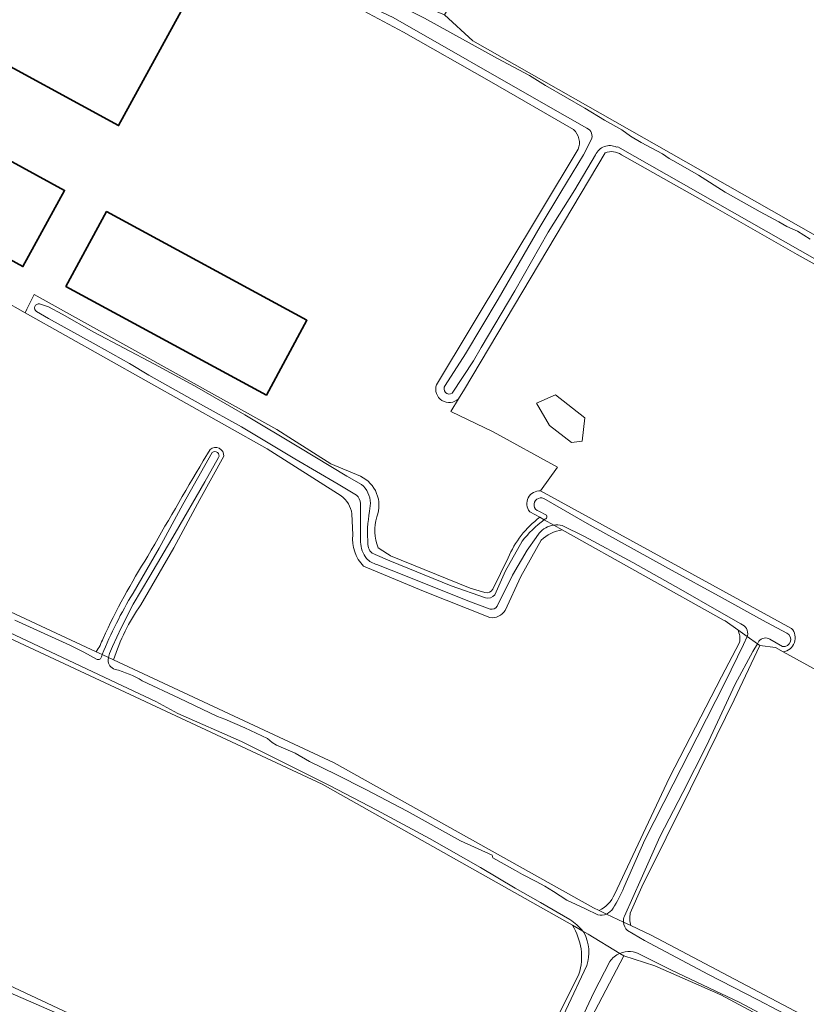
# Model space of a CAD drawing. Header units: metres. Extents: x 149984 to 156489, y 469398 to 478068.
# Tile 358 of 656: x 152594 to 152713, y 473244 to 473392. Entities that reach past the tile are written whole.
import ezdxf

# ---------------------------------------------------------------- set-up
doc = ezdxf.new("R2010")
doc.units = ezdxf.units.M
doc.header["$LTSCALE"] = 0.75
for name, color, linetype, lineweight in [('B-WE-GR-GRAS-GV', 252, 'Continuous', 13), ('B-WE-OG-BEBOUWING-GV', 6, 'Continuous', 35), ('B-WE-OG-TERREIN_ERF-GV', 252, 'Continuous', 18), ('B-WE-OG-TERREIN_OEVER-GV', 252, 'Continuous', 18), ('B-WE-OG-WATER-GV', 252, 'Continuous', 18), ('B-WE-OG-WATER_SLOOT-GV', 252, 'Continuous', 18), ('B-WE-VH-HALFVERHARDING-GV', 252, 'Continuous', 18)]:
    doc.layers.add(name, color=color, linetype=linetype, lineweight=lineweight)

msp = doc.modelspace()

# ---------------------------------------------------------------- linework, layer by layer
at = {"layer": 'B-WE-GR-GRAS-GV', "flags": 128}
for points in [[(152672.501, 473416.889), (152661.024, 473397.461), (152660.618, 473396.774), (152658.496, 473393.181), (152662.808, 473389.273), (152913.518, 473246.793)], [(152528.474, 473386.339), (152510.876, 473354.163), (152514.607, 473352.337), (152514.292, 473351.557), (152512.787, 473347.827), (152512.781, 473347.813), (152508.799, 473349.893), (152507.832, 473348.343), (152506.916, 473347.707), (152505.999, 473348.129), (152503.97, 473344.718), (152507.39, 473343.121), (152605.979, 473297.09)], [(152682.754, 473372.388), (152661.504, 473336.737), (152660.634, 473335.278), (152659.481, 473333.343), (152665.836, 473330.254), (152675.56, 473324.962), (152673.013, 473321.367), (152710.862, 473300.626)], [(152744.542, 473338.293), (152734.195, 473344.312), (152725.635, 473349.267), (152711.708, 473357.029), (152699.044, 473364.25), (152685.203, 473372.084)], [(152642.922, 473320.633), (152631.75, 473327.713), (152595.27, 473348.228), (152591.891, 473350.128), (152588.475, 473352.049), (152587.66, 473352.507), (152575.486, 473358.415), (152561.896, 473365.537)], [(152503.555, 473338.185), (152489.562, 473312.177), (152485.984, 473305.527), (152481.596, 473297.372), (152486.798, 473292.734), (152587.085, 473249.484), (152627.923, 473230.317), (152634.298, 473227.878), (152645.846, 473222.299), (152648.667, 473220.58), (152655.579, 473217.336), (152662.18, 473215.23), (152678.798, 473248.466)], [(152677.801, 473255.843), (152640.081, 473277.131), (152555.472, 473316.621), (152538.611, 473324.061), (152516.876, 473333.335), (152511.815, 473335.682), (152506.15, 473338.24)], [(152622.13, 473325.905), (152623.176, 473327.596)], [(152625.209, 473326.595), (152621.621, 473320.056), (152617.672, 473312.795), (152612.726, 473304.19)], [(152644.682, 473314.724), (152644.543, 473317.91)], [(152702.739, 473300.417), (152700.834, 473301.766), (152700.72, 473301.79), (152676.282, 473315.478)], [(152673.075, 473313.928), (152670.012, 473308.455), (152667.687, 473303.317)], [(152665.342, 473302.249), (152655.338, 473306.22), (152646.297, 473310.016)], [(152684.142, 473260.502), (152692.463, 473278.134), (152700.268, 473293.339), (152702.99, 473298.51)], [(152903.323, 473188.576), (152902.794, 473190.693), (152715.153, 473294.029), (152709.581, 473297.098), (152708.457, 473297.717), (152706.093, 473298.042), (152702.189, 473289.827), (152695.624, 473276.426), (152688.266, 473261.645), (152686.541, 473257.69)], [(152608.599, 473295.867), (152641.845, 473280.344), (152680.972, 473258.477), (152681.833, 473258.066)], [(152709.581, 473297.098), (152715.153, 473294.029)], [(152686.611, 473255.786), (152689.672, 473254.325), (152870.943, 473158.634), (152869.834, 473156.527), (152869.628, 473156.137), (152868.582, 473155.019), (152873.364, 473152.454)], [(152882.998, 473146.407), (152881.675, 473147.995), (152873.364, 473152.454), (152868.582, 473155.019), (152700.19, 473245.358), (152690.249, 473249.727), (152685.565, 473251.223), (152674.717, 473230.525), (152667.363, 473213.744), (152668.182, 473211.456), (152851.04, 473115.037), (152850.99, 473112.753), (152848.679, 473111.621), (152854.07, 473108.827)]]:
    msp.add_lwpolyline(points, dxfattribs=at)
at = {"layer": 'B-WE-GR-GRAS-GV'}
for points in [[(152685.203, 473372.084, 0.2312518), (152682.754, 473372.388)], [(152623.176, 473327.596, -0.6881918), (152625.209, 473326.595)], [(152613.764, 473311.504, -0.0047937), (152622.13, 473325.905)], [(152644.543, 473317.91, 0.2007799), (152642.922, 473320.633)], [(152676.282, 473315.478, 0.1467962), (152673.075, 473313.928)], [(152646.297, 473310.016, -0.223333), (152644.682, 473314.724)], [(152607.002, 473299.109, -0.032162), (152613.764, 473311.504)], [(152612.726, 473304.19, 0.0809219), (152608.599, 473295.867)], [(152667.687, 473303.317, -0.2797817), (152665.342, 473302.249)], [(152702.99, 473298.51, 0.1795832), (152702.739, 473300.417)], [(152710.862, 473300.626, -0.6062325), (152709.581, 473297.098)], [(152605.979, 473297.09, 0.0669949), (152607.002, 473299.109)], [(152681.833, 473258.066, 0.1864528), (152684.142, 473260.502)], [(152686.541, 473257.69, 0.129259), (152686.611, 473255.786)], [(152678.798, 473248.466, 0.2175337), (152677.801, 473255.843)]]:
    msp.add_lwpolyline(points, format="xyb", dxfattribs=at)
at = {"layer": 'B-WE-GR-GRAS-GV', "flags": 128}
msp.add_lwpolyline([(152679.264, 473328.865), (152677.676, 473328.666), (152674.369, 473331.246), (152672.385, 473334.619), (152675.233, 473335.833), (152679.661, 473332.371)], close=True, dxfattribs=at)
at = {"layer": 'B-WE-OG-BEBOUWING-GV', "flags": 128}
for points in [[(152577.362, 473422.469), (152565.364, 473400.48), (152609.36, 473376.474), (152621.359, 473398.465)], [(152586.463, 473359.82), (152594.916, 473355.197), (152601.201, 473366.69), (152592.748, 473371.313)], [(152607.521, 473363.5), (152601.396, 473352.204), (152631.64, 473335.807), (152637.764, 473347.103)]]:
    msp.add_lwpolyline(points, close=True, dxfattribs=at)
at = {"layer": 'B-WE-OG-TERREIN_ERF-GV', "flags": 128}
for points in [[(152621.359, 473398.465), (152609.36, 473376.474), (152565.364, 473400.48), (152577.362, 473422.469)], [(152592.748, 473371.313), (152601.201, 473366.69), (152594.916, 473355.197), (152586.463, 473359.82), (152568.703, 473369.533), (152574.988, 473381.026)], [(152607.521, 473363.5), (152637.764, 473347.103), (152631.64, 473335.807), (152601.396, 473352.204)]]:
    msp.add_lwpolyline(points, close=True, dxfattribs=at)
for points in [[(152677.98, 473375.88), (152665.243, 473383.236), (152652.342, 473390.546), (152641.754, 473396.248), (152633.509, 473399.795)], [(152657.315, 473337.378), (152667.749, 473354.741), (152678.664, 473372.894)], [(152591.891, 473350.128), (152595.27, 473348.228), (152595.535, 473348.767), (152596.62, 473350.97), (152633.2, 473330.62), (152635.56, 473329.118), (152641.358, 473325.429), (152645.826, 473323.578)], [(152673.013, 473321.367), (152675.56, 473324.962), (152665.836, 473330.254), (152659.481, 473333.343), (152660.634, 473335.278)], [(152672.885, 473317.381), (152671.369, 473318.23)], [(152650.388, 473311.55), (152662.387, 473306.7), (152664.599, 473306.029)], [(152665.782, 473306.529), (152668.111, 473311.26)]]:
    msp.add_lwpolyline(points, dxfattribs=at)
at = {"layer": 'B-WE-OG-TERREIN_ERF-GV'}
for points in [[(152678.664, 473372.894, 0.313725), (152677.98, 473375.88)], [(152660.634, 473335.278, -0.8034349), (152657.315, 473337.378)], [(152645.826, 473323.578, -0.3954551), (152648.296, 473317.436)], [(152671.369, 473318.23, -0.660152), (152673.013, 473321.367)], [(152648.296, 473317.436, 0.1760932), (152648.497, 473312.797)], [(152668.111, 473311.26, -0.1355265), (152672.885, 473317.381)], [(152648.497, 473312.797, -0.0130944), (152650.388, 473311.55)], [(152664.599, 473306.029, 0.3436207), (152665.782, 473306.529)]]:
    msp.add_lwpolyline(points, format="xyb", dxfattribs=at)
at = {"layer": 'B-WE-OG-TERREIN_OEVER-GV', "flags": 128}
for points in [[(152913.518, 473246.793), (152662.808, 473389.273), (152658.496, 473393.181), (152645.015, 473398.774), (152635.269, 473403.53)], [(152635.781, 473402.746), (152636.603, 473402.436), (152643.809, 473398.628), (152655.487, 473392.681), (152666.513, 473386.593), (152671.329, 473384.035), (152673.764, 473382.524), (152679.66, 473379.107), (152682.626, 473377.299), (152685.242, 473375.854), (152686.555, 473374.881), (152688.159, 473373.903), (152689.791, 473373.084), (152691.394, 473372.222), (152692.415, 473371.53), (152693.414, 473370.933), (152696.839, 473368.999), (152700.834, 473366.444), (152706.14, 473363.46), (152708.952, 473361.958), (152710.133, 473361.239), (152711.742, 473360.536), (152713.667, 473359.32)], [(152680.004, 473376.095), (152674.152, 473379.41), (152650.765, 473392.763), (152634.714, 473400.383)], [(152633.509, 473399.795), (152641.754, 473396.248), (152652.342, 473390.546), (152665.243, 473383.236), (152677.98, 473375.88)], [(152658.604, 473337.245), (152661.658, 473342.038), (152666.581, 473350.279), (152672.965, 473361.238), (152676.051, 473366.418), (152679.468, 473372.06), (152680.654, 473374.319)], [(152911.251, 473244.535), (152910.961, 473244.614), (152684.672, 473373.287), (152684.454, 473373.232)], [(152678.664, 473372.894), (152667.749, 473354.741), (152657.315, 473337.378)], [(152681.287, 473372.05), (152678.155, 473366.765), (152674.148, 473360.417), (152669.129, 473351.535), (152664.036, 473343.003), (152662.876, 473341.009), (152659.67, 473336.112)], [(152660.634, 473335.278), (152661.504, 473336.737), (152682.754, 473372.388)], [(152685.203, 473372.084), (152699.044, 473364.25), (152711.708, 473357.029), (152725.635, 473349.267), (152734.195, 473344.312), (152744.542, 473338.293), (152760.823, 473328.901), (152782.726, 473316.822), (152801.378, 473306.403), (152812.56, 473300.185), (152830.147, 473290.034), (152848.081, 473280.003), (152867.34, 473268.878), (152901.17, 473249.589), (152910.473, 473244.197)], [(152645.826, 473323.578), (152641.358, 473325.429), (152635.56, 473329.118), (152633.2, 473330.62), (152596.62, 473350.97), (152595.535, 473348.767), (152595.27, 473348.228), (152631.75, 473327.713), (152642.922, 473320.633)], [(152597.416, 473349.587), (152598.802, 473349.124), (152600.84, 473348.051), (152605.633, 473345.304), (152614.788, 473340.474), (152620.786, 473337.2), (152628.41, 473332.848), (152636.539, 473327.961), (152643.762, 473323.583), (152645.979, 473322.35)], [(152645.229, 473320.701), (152642.494, 473322.379), (152635.911, 473326.21), (152627.898, 473331.019), (152621.695, 473334.428), (152613.925, 473338.819), (152610.982, 473340.604), (152605.963, 473343.386), (152598.773, 473347.351), (152596.968, 473348.41)], [(152606.882, 473296.668), (152605.979, 473297.09), (152507.39, 473343.121)], [(152506.15, 473338.24), (152511.815, 473335.682), (152516.876, 473333.335), (152538.611, 473324.061), (152555.472, 473316.621), (152640.081, 473277.131), (152677.801, 473255.843)], [(152611.532, 473305.935), (152615.45, 473312.711), (152619.018, 473319.295), (152623.491, 473327.155)], [(152623.176, 473327.596), (152622.13, 473325.905)], [(152624.438, 473326.398), (152622.338, 473322.758), (152617.909, 473315.002), (152614.067, 473308.516), (152611.542, 473304.274), (152609.731, 473300.7), (152608.41, 473297.893), (152608.003, 473296.843), (152607.855, 473296.214), (152608.599, 473295.867)], [(152612.726, 473304.19), (152617.672, 473312.795), (152621.621, 473320.056), (152625.209, 473326.595)], [(152710.862, 473300.626), (152673.013, 473321.367)], [(152673.485, 473320.212), (152680.051, 473316.46), (152692.283, 473309.636), (152700.396, 473305.225), (152706.501, 473301.883), (152710.159, 473299.914)], [(152645.844, 473313.644), (152645.86, 473317.233), (152645.849, 473319.478)], [(152647.332, 473319.532), (152647.213, 473318.293)], [(152671.369, 473318.23), (152672.885, 473317.381), (152673.547, 473317.01)], [(152673.873, 473317.704), (152672.717, 473318.308)], [(152644.543, 473317.91), (152644.682, 473314.724)], [(152673.547, 473317.01), (152672.885, 473317.381)], [(152676.282, 473315.478), (152674.987, 473316.203)], [(152674.987, 473316.203), (152676.282, 473315.478), (152700.72, 473301.79), (152700.834, 473301.766), (152702.739, 473300.417)], [(152703.201, 473301.295), (152699.96, 473303.194), (152694.177, 473306.491), (152686.939, 473310.543), (152679.632, 473314.462), (152676.25, 473316.169)], [(152666.086, 473305.664), (152667.693, 473309.311), (152670.205, 473313.765)], [(152672.802, 473314.995), (152672.351, 473314.341), (152670.98, 473312.401), (152668.792, 473308.663), (152666.46, 473303.954)], [(152667.687, 473303.317), (152670.012, 473308.455), (152673.075, 473313.928)], [(152648.069, 473311.766), (152650.26, 473310.826), (152659.529, 473307.035), (152664.677, 473305.259)], [(152664.599, 473306.029), (152662.387, 473306.7), (152650.388, 473311.55)], [(152668.111, 473311.26), (152665.782, 473306.529)], [(152646.297, 473310.016), (152655.338, 473306.22), (152665.342, 473302.249)], [(152665.382, 473303.537), (152662.022, 473304.806), (152652.633, 473308.54), (152648.315, 473310.247)], [(152677.431, 473256.701), (152672.973, 473259.285), (152669.175, 473261.454), (152663.937, 473264.579), (152656.236, 473268.917), (152648.293, 473273.214), (152641.148, 473276.946), (152627.912, 473283.584), (152618.306, 473287.81), (152614.949, 473289.599), (152609.939, 473291.979), (152602.706, 473295.381), (152596.401, 473298.37), (152586.84, 473302.828)], [(152593.714, 473301.843), (152601.993, 473298.095), (152604.127, 473297.024), (152606.103, 473295.952)], [(152704.181, 473299.396), (152702.739, 473300.417)], [(152702.739, 473300.417), (152704.181, 473299.396), (152704.226, 473299.492)], [(152685.573, 473261.537), (152688.753, 473268.751), (152693.021, 473277.126), (152696.599, 473284.231), (152700.844, 473292.519), (152703.613, 473298.2), (152704.181, 473299.396)], [(152709.507, 473297.892), (152707.608, 473298.982)], [(152662.239, 473215.2), (152662.174, 473215.219), (152662.18, 473215.23), (152655.579, 473217.336), (152648.667, 473220.58), (152645.846, 473222.299), (152634.298, 473227.878), (152627.923, 473230.317), (152587.085, 473249.484), (152486.798, 473292.734), (152481.596, 473297.372), (152480.904, 473296.281)], [(152702.99, 473298.51), (152700.268, 473293.339), (152692.463, 473278.134), (152684.142, 473260.502)], [(152706.093, 473298.042), (152705.713, 473298.311), (152705.044, 473297.139), (152702.378, 473292.21), (152698.05, 473282.893), (152694.483, 473275.869), (152691.01, 473269.202), (152688.186, 473262.865), (152685.652, 473257.221)], [(152686.541, 473257.69), (152688.266, 473261.645), (152695.624, 473276.426), (152702.189, 473289.827), (152706.093, 473298.042)], [(152705.924, 473298.679), (152705.713, 473298.311), (152706.093, 473298.042), (152708.457, 473297.717), (152709.581, 473297.098)], [(152605.979, 473297.09), (152606.882, 473296.668)], [(152682.952, 473257.532), (152681.833, 473258.066), (152680.972, 473258.477), (152641.845, 473280.344), (152608.599, 473295.867), (152607.855, 473296.214), (152607.776, 473295.88)], [(152612.91, 473292.702), (152618.508, 473290.087), (152624.27, 473287.353), (152625.392, 473286.935), (152628.412, 473285.614), (152631.832, 473283.989), (152632.522, 473283.422), (152633.184, 473283.025), (152636.001, 473281.803), (152638.173, 473280.562), (152642.155, 473278.583), (152646.629, 473276.311), (152652.873, 473273.061), (152660.931, 473268.591), (152665.693, 473266.408), (152665.782, 473265.995), (152669.216, 473264.106), (152670.277, 473263.509), (152672.353, 473262.456), (152673.642, 473261.74), (152674.938, 473260.918), (152676.965, 473259.641), (152679.781, 473258.32), (152681.661, 473257.403)], [(152681.833, 473258.066), (152682.952, 473257.532)], [(152677.801, 473255.843), (152679.374, 473254.956)], [(152679.374, 473254.956), (152677.801, 473255.843)], [(152684.944, 473251.601), (152685.565, 473251.223), (152690.249, 473249.727), (152700.19, 473245.358), (152868.582, 473155.019), (152869.628, 473156.137), (152869.834, 473156.527), (152870.943, 473158.634), (152689.672, 473254.325), (152686.611, 473255.786), (152685.503, 473256.314)], [(152685.503, 473256.314), (152686.611, 473255.786)], [(152686.131, 473255.034), (152688.68, 473253.544), (152698.348, 473248.407), (152705.795, 473244.615), (152714.967, 473239.755), (152722.539, 473235.751), (152731.171, 473231.094), (152736.91, 473228.261), (152743.561, 473224.949), (152749.839, 473221.596), (152755.25, 473218.734), (152761.442, 473215.567), (152769.372, 473211.345), (152773.899, 473208.853), (152780.924, 473205.082), (152790.936, 473199.639), (152798.067, 473195.815), (152807.487, 473190.998), (152816.126, 473186.355), (152821.953, 473183.194), (152831.847, 473178.021), (152839.157, 473174.098), (152846.94, 473170.197), (152852.753, 473166.883)], [(152665.845, 473214.175), (152667.363, 473213.744), (152674.717, 473230.525), (152685.565, 473251.223), (152684.944, 473251.601)], [(152868.363, 473156.252), (152863.339, 473158.903), (152852.976, 473164.783), (152842.696, 473169.904), (152831.034, 473175.992), (152818.466, 473183.092), (152809.361, 473187.96), (152802.146, 473191.804), (152789.404, 473198.422), (152775.515, 473205.833), (152764.24, 473212.039), (152756.887, 473215.795), (152744.692, 473222.429), (152733.221, 473228.262), (152723.409, 473233.281), (152712.682, 473239.072), (152703.051, 473244.18), (152692.741, 473249.045), (152688.105, 473251.37)], [(152683.446, 473250.361), (152681.027, 473245.702), (152676.161, 473235.305), (152671.803, 473226.631), (152668.643, 473220.33), (152666.195, 473215.576)], [(152584.265, 473249.401), (152596.097, 473244.284), (152607.822, 473239.153)], [(152678.798, 473248.466), (152662.18, 473215.23), (152662.174, 473215.219), (152662.239, 473215.2)], [(152663.321, 473216.17), (152664.927, 473218.593), (152666.551, 473221.137), (152668.409, 473224.357), (152672.466, 473233.691), (152676.812, 473243.02), (152679.998, 473249.749)]]:
    msp.add_lwpolyline(points, dxfattribs=at)
at = {"layer": 'B-WE-OG-TERREIN_OEVER-GV'}
for points in [[(152680.654, 473374.319, 0.4098297), (152680.004, 473376.095)], [(152677.98, 473375.88, -0.313725), (152678.664, 473372.894)], [(152684.454, 473373.232, 0.4179425), (152681.287, 473372.05)], [(152682.754, 473372.388, -0.2312518), (152685.203, 473372.084)], [(152596.968, 473348.41, -0.7895158), (152597.416, 473349.587)], [(152657.315, 473337.378, 0.8034349), (152660.634, 473335.278)], [(152659.67, 473336.112, -0.8500193), (152658.604, 473337.245)], [(152625.209, 473326.595, 0.6881918), (152623.176, 473327.596)], [(152623.491, 473327.155, -0.812186), (152624.438, 473326.398)], [(152622.13, 473325.905, 0.0047937), (152613.764, 473311.504)], [(152648.296, 473317.436, 0.3954551), (152645.826, 473323.578)], [(152645.979, 473322.35, -0.2212007), (152647.332, 473319.532)], [(152673.013, 473321.367, 0.660152), (152671.369, 473318.23)], [(152642.922, 473320.633, -0.2007799), (152644.543, 473317.91)], [(152645.849, 473319.478, 0.1973384), (152645.229, 473320.701)], [(152672.717, 473318.308, -1.0616841), (152673.485, 473320.212)], [(152647.213, 473318.293, 0.0685765), (152646.968, 473313.289)], [(152648.497, 473312.797, -0.1760932), (152648.296, 473317.436)], [(152672.885, 473317.381, 0.1355265), (152668.111, 473311.26)], [(152670.205, 473313.765, -0.0663218), (152673.547, 473317.01)], [(152673.547, 473317.01, -0.0036895), (152673.772, 473317.174)], [(152673.772, 473317.174, 0.5601703), (152673.873, 473317.704)], [(152674.987, 473316.203, 0.1797727), (152672.802, 473314.995)], [(152673.075, 473313.928, -0.1467962), (152676.282, 473315.478)], [(152676.25, 473316.169, 0.0887635), (152674.987, 473316.203)], [(152644.682, 473314.724, 0.223333), (152646.297, 473310.016)], [(152646.743, 473311.176, -0.1622769), (152645.844, 473313.644)], [(152646.968, 473313.289, 0.337504), (152648.069, 473311.766)], [(152650.388, 473311.55, 0.0130944), (152648.497, 473312.797)], [(152613.764, 473311.504, 0.032162), (152607.002, 473299.109)], [(152648.315, 473310.247, -0.1357031), (152646.743, 473311.176)], [(152665.782, 473306.529, -0.3436207), (152664.599, 473306.029)], [(152606.882, 473296.668, -0.039984), (152611.532, 473305.935)], [(152664.677, 473305.259, 0.2952364), (152666.086, 473305.664)], [(152608.599, 473295.867, -0.0809219), (152612.726, 473304.19)], [(152665.342, 473302.249, 0.2797817), (152667.687, 473303.317)], [(152666.46, 473303.954, -0.3157316), (152665.382, 473303.537)], [(152702.739, 473300.417, -0.1795832), (152702.99, 473298.51)], [(152704.226, 473299.492, 0.3771926), (152703.201, 473301.295)], [(152709.581, 473297.098, 0.6062325), (152710.862, 473300.626)], [(152607.002, 473299.109, -0.0669949), (152605.979, 473297.09)], [(152707.608, 473298.982, 0.3981741), (152705.924, 473298.679)], [(152710.159, 473299.914, -0.8538194), (152709.507, 473297.892)], [(152606.103, 473295.952, 0.5358003), (152606.753, 473296.348)], [(152606.753, 473296.348, -0.0037305), (152606.882, 473296.668)], [(152607.776, 473295.88, 0.3480409), (152608.823, 473294.445)], [(152608.823, 473294.445, -0.079318), (152612.91, 473292.702)], [(152684.142, 473260.502, -0.1864528), (152681.833, 473258.066)], [(152683.929, 473258.42, 0.0516771), (152685.573, 473261.537)], [(152681.661, 473257.403, 0.1599082), (152682.952, 473257.532)], [(152682.952, 473257.532, 0.1627406), (152683.929, 473258.42)], [(152686.611, 473255.786, -0.129259), (152686.541, 473257.69)], [(152679.374, 473254.956, 0.0677089), (152677.431, 473256.701)], [(152677.801, 473255.843, -0.2175337), (152678.798, 473248.466)], [(152685.652, 473257.221, 0.1203695), (152685.503, 473256.314)], [(152685.503, 473256.314, 0.190739), (152686.131, 473255.034)], [(152679.577, 473254.708, 0.0081215), (152679.374, 473254.956)], [(152679.998, 473249.749, 0.190474), (152679.577, 473254.708)], [(152684.944, 473251.601, 0.144315), (152683.446, 473250.361)], [(152688.105, 473251.37, 0.2439714), (152684.944, 473251.601)]]:
    msp.add_lwpolyline(points, format="xyb", dxfattribs=at)
at = {"layer": 'B-WE-OG-WATER-GV', "flags": 128}
for points in [[(152623.491, 473327.155), (152619.018, 473319.295), (152615.45, 473312.711), (152611.532, 473305.935)], [(152606.882, 473296.668), (152607.855, 473296.214), (152608.003, 473296.843), (152608.41, 473297.893), (152609.731, 473300.7), (152611.542, 473304.274), (152614.067, 473308.516), (152617.909, 473315.002), (152622.338, 473322.758), (152624.438, 473326.398)], [(152685.652, 473257.221), (152688.186, 473262.865), (152691.01, 473269.202), (152694.483, 473275.869), (152698.05, 473282.893), (152702.378, 473292.21), (152705.044, 473297.139), (152705.713, 473298.311), (152704.181, 473299.396), (152703.613, 473298.2), (152700.844, 473292.519), (152696.599, 473284.231), (152693.021, 473277.126), (152688.753, 473268.751), (152685.573, 473261.537)], [(152682.952, 473257.532), (152685.503, 473256.314)]]:
    msp.add_lwpolyline(points, dxfattribs=at)
at = {"layer": 'B-WE-OG-WATER-GV'}
for points in [[(152624.438, 473326.398, 0.812186), (152623.491, 473327.155)], [(152611.532, 473305.935, 0.039984), (152606.882, 473296.668)], [(152685.573, 473261.537, -0.0516771), (152683.929, 473258.42)], [(152683.929, 473258.42, -0.1627406), (152682.952, 473257.532)], [(152685.503, 473256.314, -0.1203695), (152685.652, 473257.221)]]:
    msp.add_lwpolyline(points, format="xyb", dxfattribs=at)
at = {"layer": 'B-WE-OG-WATER_SLOOT-GV', "flags": 128}
for points in [[(152713.667, 473359.32), (152711.742, 473360.536), (152710.133, 473361.239), (152708.952, 473361.958), (152706.14, 473363.46), (152700.834, 473366.444), (152696.839, 473368.999), (152693.414, 473370.933), (152692.415, 473371.53), (152691.394, 473372.222), (152689.791, 473373.084), (152688.159, 473373.903), (152686.555, 473374.881), (152685.242, 473375.854), (152682.626, 473377.299), (152679.66, 473379.107), (152673.764, 473382.524), (152671.329, 473384.035), (152666.513, 473386.593), (152655.487, 473392.681), (152643.809, 473398.628), (152636.603, 473402.436), (152635.781, 473402.746)], [(152634.714, 473400.383), (152650.765, 473392.763), (152674.152, 473379.41), (152680.004, 473376.095)], [(152680.654, 473374.319), (152679.468, 473372.06), (152676.051, 473366.418), (152672.965, 473361.238)], [(152684.454, 473373.232), (152684.672, 473373.287), (152910.961, 473244.614), (152911.251, 473244.535)], [(152659.67, 473336.112), (152662.876, 473341.009), (152664.036, 473343.003), (152669.129, 473351.535), (152674.148, 473360.417), (152678.155, 473366.765), (152681.287, 473372.05)], [(152672.965, 473361.238), (152666.581, 473350.279), (152661.658, 473342.038), (152658.604, 473337.245)], [(152645.979, 473322.35), (152643.762, 473323.583), (152636.539, 473327.961), (152628.41, 473332.848), (152620.786, 473337.2), (152614.788, 473340.474), (152605.633, 473345.304), (152600.84, 473348.051), (152598.802, 473349.124), (152597.416, 473349.587)], [(152596.968, 473348.41), (152598.773, 473347.351), (152605.963, 473343.386), (152610.982, 473340.604), (152613.925, 473338.819), (152621.695, 473334.428), (152627.898, 473331.019), (152635.911, 473326.21), (152642.494, 473322.379), (152645.229, 473320.701)], [(152710.159, 473299.914), (152706.501, 473301.883), (152700.396, 473305.225), (152692.283, 473309.636), (152680.051, 473316.46), (152673.485, 473320.212)], [(152645.849, 473319.478), (152645.86, 473317.233), (152645.844, 473313.644)], [(152647.213, 473318.293), (152647.332, 473319.532)], [(152672.717, 473318.308), (152673.873, 473317.704)], [(152673.547, 473317.01), (152674.987, 473316.203)], [(152674.987, 473316.203), (152673.547, 473317.01)], [(152676.25, 473316.169), (152679.632, 473314.462), (152686.939, 473310.543), (152694.177, 473306.491), (152699.96, 473303.194), (152703.201, 473301.295)], [(152670.205, 473313.765), (152667.693, 473309.311), (152666.086, 473305.664)], [(152670.98, 473312.401), (152672.351, 473314.341), (152672.802, 473314.995)], [(152666.46, 473303.954), (152668.792, 473308.663), (152670.98, 473312.401)], [(152664.677, 473305.259), (152659.529, 473307.035), (152650.26, 473310.826), (152648.069, 473311.766)], [(152648.315, 473310.247), (152652.633, 473308.54), (152662.022, 473304.806), (152665.382, 473303.537)], [(152586.84, 473302.828), (152596.401, 473298.37), (152602.706, 473295.381), (152609.939, 473291.979), (152614.949, 473289.599), (152618.306, 473287.81), (152627.912, 473283.584), (152641.148, 473276.946), (152648.293, 473273.214), (152656.236, 473268.917), (152663.937, 473264.579), (152669.175, 473261.454), (152672.973, 473259.285), (152677.431, 473256.701)], [(152606.103, 473295.952), (152604.127, 473297.024), (152601.993, 473298.095), (152593.714, 473301.843)], [(152704.226, 473299.492), (152704.181, 473299.396), (152705.713, 473298.311), (152705.924, 473298.679)], [(152707.608, 473298.982), (152709.507, 473297.892)], [(152607.776, 473295.88), (152607.855, 473296.214), (152606.882, 473296.668)], [(152681.661, 473257.403), (152679.781, 473258.32), (152676.965, 473259.641), (152674.938, 473260.918), (152673.642, 473261.74), (152672.353, 473262.456), (152670.277, 473263.509), (152669.216, 473264.106), (152665.782, 473265.995), (152665.693, 473266.408), (152660.931, 473268.591), (152652.873, 473273.061), (152646.629, 473276.311), (152642.155, 473278.583), (152638.173, 473280.562), (152636.001, 473281.803), (152633.184, 473283.025), (152632.522, 473283.422), (152631.832, 473283.989), (152628.412, 473285.614), (152625.392, 473286.935), (152624.27, 473287.353), (152618.508, 473290.087), (152612.91, 473292.702)], [(152685.503, 473256.314), (152682.952, 473257.532)], [(152684.944, 473251.601), (152680.166, 473254.509), (152679.374, 473254.956)], [(152679.374, 473254.956), (152680.166, 473254.509), (152684.944, 473251.601)], [(152852.753, 473166.883), (152846.94, 473170.197), (152839.157, 473174.098), (152831.847, 473178.021), (152821.953, 473183.194), (152816.126, 473186.355), (152807.487, 473190.998), (152798.067, 473195.815), (152790.936, 473199.639), (152780.924, 473205.082), (152773.899, 473208.853), (152769.372, 473211.345), (152761.442, 473215.567), (152755.25, 473218.734), (152749.839, 473221.596), (152743.561, 473224.949), (152736.91, 473228.261), (152731.171, 473231.094), (152722.539, 473235.751), (152714.967, 473239.755), (152705.795, 473244.615), (152698.348, 473248.407), (152688.68, 473253.544), (152686.131, 473255.034)], [(152688.105, 473251.37), (152692.741, 473249.045), (152703.051, 473244.18), (152712.682, 473239.072), (152723.409, 473233.281), (152733.221, 473228.262), (152744.692, 473222.429), (152756.887, 473215.795), (152764.24, 473212.039), (152775.515, 473205.833), (152789.404, 473198.422), (152802.146, 473191.804), (152809.361, 473187.96), (152818.466, 473183.092), (152831.034, 473175.992), (152842.696, 473169.904), (152852.976, 473164.783), (152863.339, 473158.903), (152868.363, 473156.252)], [(152666.195, 473215.576), (152668.643, 473220.33), (152671.803, 473226.631), (152676.161, 473235.305), (152681.027, 473245.702), (152683.446, 473250.361)], [(152607.822, 473239.153), (152596.097, 473244.284), (152584.265, 473249.401)], [(152679.998, 473249.749), (152676.812, 473243.02), (152672.466, 473233.691), (152668.409, 473224.357), (152666.551, 473221.137), (152664.927, 473218.593), (152663.321, 473216.17)]]:
    msp.add_lwpolyline(points, dxfattribs=at)
at = {"layer": 'B-WE-OG-WATER_SLOOT-GV'}
for points in [[(152680.004, 473376.095, -0.4098297), (152680.654, 473374.319)], [(152681.287, 473372.05, -0.4179425), (152684.454, 473373.232)], [(152597.416, 473349.587, 0.7895158), (152596.968, 473348.41)], [(152658.604, 473337.245, 0.8500193), (152659.67, 473336.112)], [(152647.332, 473319.532, 0.2212007), (152645.979, 473322.35)], [(152645.229, 473320.701, -0.1973384), (152645.849, 473319.478)], [(152673.485, 473320.212, 1.0616841), (152672.717, 473318.308)], [(152646.968, 473313.289, -0.0685765), (152647.213, 473318.293)], [(152673.547, 473317.01, 0.0663218), (152670.205, 473313.765)], [(152673.772, 473317.174, 0.0036895), (152673.547, 473317.01)], [(152673.873, 473317.704, -0.5601703), (152673.772, 473317.174)], [(152672.802, 473314.995, -0.1797727), (152674.987, 473316.203)], [(152674.987, 473316.203, -0.0887635), (152676.25, 473316.169)], [(152645.844, 473313.644, 0.1622769), (152646.743, 473311.176)], [(152648.069, 473311.766, -0.337504), (152646.968, 473313.289)], [(152646.743, 473311.176, 0.1357031), (152648.315, 473310.247)], [(152666.086, 473305.664, -0.2952364), (152664.677, 473305.259)], [(152665.382, 473303.537, 0.3157316), (152666.46, 473303.954)], [(152703.201, 473301.295, -0.3771926), (152704.226, 473299.492)], [(152705.924, 473298.679, -0.3981741), (152707.608, 473298.982)], [(152709.507, 473297.892, 0.8538194), (152710.159, 473299.914)], [(152606.753, 473296.348, -0.5358003), (152606.103, 473295.952)], [(152606.882, 473296.668, 0.0037305), (152606.753, 473296.348)], [(152608.823, 473294.445, -0.3480409), (152607.776, 473295.88)], [(152612.91, 473292.702, 0.079318), (152608.823, 473294.445)], [(152682.952, 473257.532, -0.1599082), (152681.661, 473257.403)], [(152677.431, 473256.701, -0.0677089), (152679.374, 473254.956)], [(152686.131, 473255.034, -0.190739), (152685.503, 473256.314)], [(152679.374, 473254.956, -0.0081215), (152679.577, 473254.708)], [(152679.577, 473254.708, -0.190474), (152679.998, 473249.749)], [(152683.446, 473250.361, -0.144315), (152684.944, 473251.601)], [(152684.944, 473251.601, -0.2439714), (152688.105, 473251.37)]]:
    msp.add_lwpolyline(points, format="xyb", dxfattribs=at)
at = {"layer": 'B-WE-VH-HALFVERHARDING-GV', "flags": 128}
msp.add_lwpolyline([(152679.264, 473328.865), (152679.661, 473332.371), (152675.233, 473335.833), (152672.385, 473334.619), (152674.369, 473331.246), (152677.676, 473328.666)], close=True, dxfattribs=at)

doc.saveas('drawing.dxf')
